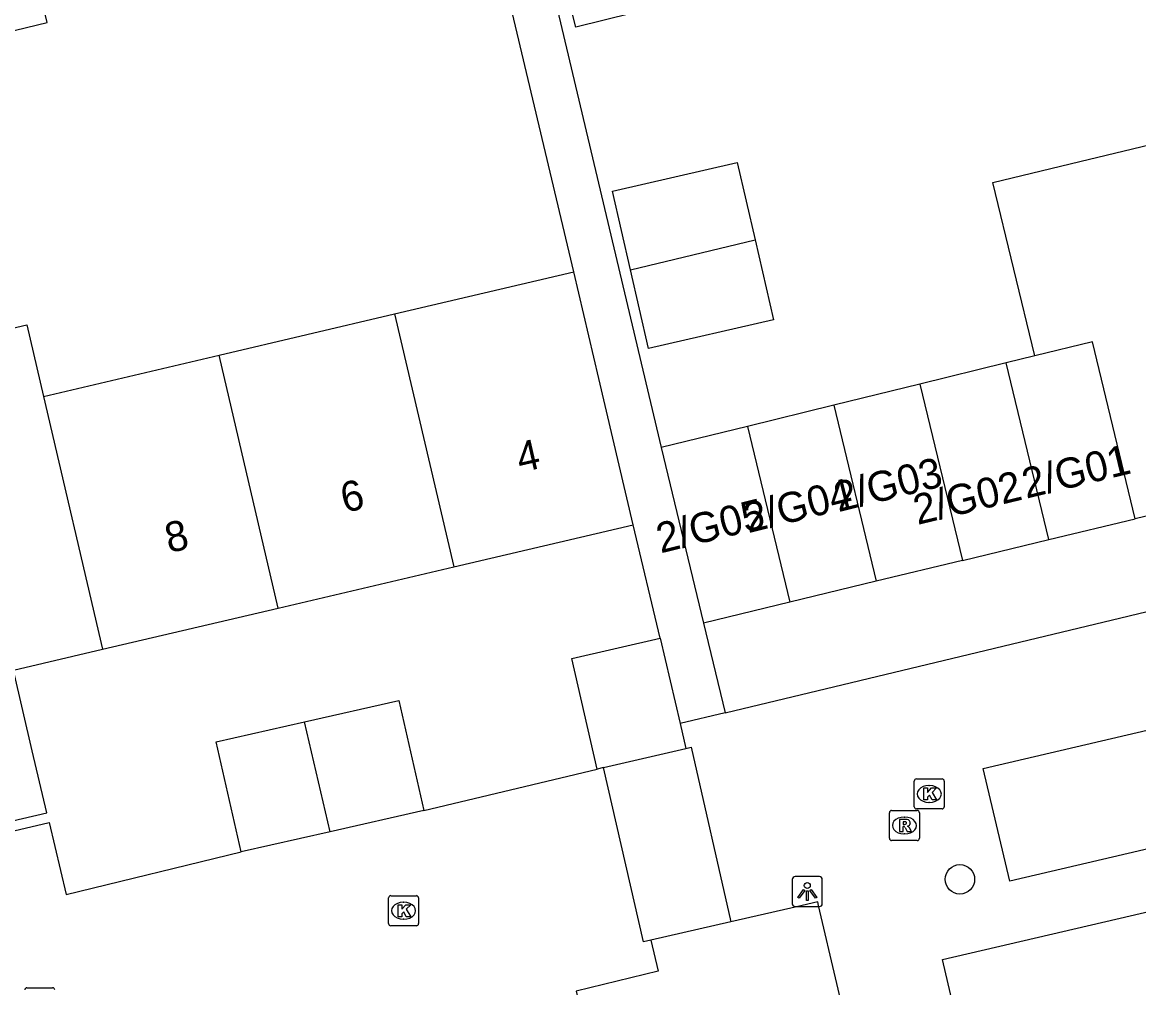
# Model space of a CAD drawing. Extents: x 158461 to 159795, y 387220 to 388672.
# Drawn here: x 159203.01 to 159240.15, y 388336.12 to 388368.24 of the extents above; entities that cross this region are included whole.
import ezdxf

# ---------------------------------------------------------------- set-up
doc = ezdxf.new("R2010")
doc.units = 0
for name, color, linetype in [('IMGEO_Boom', 7, 'Continuous'), ('IMGEO_Kolk', 7, 'Continuous'), ('IMGEO_Lichtpunt', 7, 'Continuous'), ('IMGEO_Pand', 7, 'Continuous'), ('IMGEO_Pand_nummerreeks', 7, 'Continuous'), ('IMGEO_Rijbaan_lokaal_open', 7, 'Continuous'), ('IMGEO_Rioolput', 7, 'Continuous'), ('IMGEO_Voetpad_open', 7, 'Continuous')]:
    doc.layers.add(name, color=color, linetype=linetype)

msp = doc.modelspace()

# ---------------------------------------------------------------- linework, layer by layer
at = {"layer": 'IMGEO_Boom'}
msp.add_circle((159234.207, 388339.725), 0.489, dxfattribs=at)
at = {"layer": 'IMGEO_Kolk'}
for p, q in [((159232.686, 388342.14), (159232.686, 388342.992)), ((159232.761, 388343.066), (159233.613, 388343.066)), ((159233.687, 388342.992), (159233.687, 388342.14)), ((159233.174, 388342.846), (159233.199, 388342.846)), ((159233.197, 388342.286), (159233.172, 388342.286)), ((159233.613, 388342.066), (159232.761, 388342.066)), ((159215.193, 388338.255), (159215.193, 388339.107)), ((159215.268, 388339.181), (159216.12, 388339.181)), ((159215.681, 388338.961), (159215.706, 388338.961)), ((159216.194, 388339.107), (159216.194, 388338.255)), ((159216.12, 388338.181), (159215.268, 388338.181)), ((159215.704, 388338.401), (159215.679, 388338.401)), ((159203.163, 388336.119), (159204.015, 388336.119))]:
    msp.add_line(p, q, dxfattribs=at)
for points in [[(159232.686, 388342.14), (159232.686, 388342.992)], [(159232.761, 388343.066), (159233.613, 388343.066)], [(159233.687, 388342.992), (159233.687, 388342.14)], [(159233.007, 388342.766), (159233.13, 388342.766), (159233.13, 388342.615), (159233.26, 388342.766), (159233.424, 388342.766), (159233.278, 388342.615), (159233.431, 388342.366), (159233.279, 388342.366), (159233.194, 388342.53), (159233.13, 388342.463), (159233.13, 388342.366), (159233.007, 388342.366), (159233.007, 388342.766)], [(159233.613, 388342.066), (159232.761, 388342.066)], [(159215.193, 388338.255), (159215.193, 388339.107)], [(159215.268, 388339.181), (159216.12, 388339.181)], [(159216.194, 388339.107), (159216.194, 388338.255)], [(159215.514, 388338.881), (159215.637, 388338.881), (159215.637, 388338.73), (159215.767, 388338.881), (159215.931, 388338.881), (159215.785, 388338.73), (159215.938, 388338.481), (159215.786, 388338.481), (159215.701, 388338.645), (159215.637, 388338.578), (159215.637, 388338.481), (159215.514, 388338.481), (159215.514, 388338.881)], [(159216.12, 388338.181), (159215.268, 388338.181)], [(159203.163, 388336.119), (159204.015, 388336.119)]]:
    msp.add_lwpolyline(points, dxfattribs=at)
for centre, start, end in [((159232.763, 388342.99), 91.552, 178.448), ((159232.763, 388342.99), 91.552, 178.448), ((159233.611, 388342.99), 1.552, 88.448), ((159233.611, 388342.99), 1.552, 88.448), ((159232.763, 388342.142), 181.552, 268.448), ((159232.763, 388342.142), 181.552, 268.448), ((159233.611, 388342.142), 271.552, 358.448), ((159233.611, 388342.142), 271.552, 358.448), ((159215.27, 388339.105), 91.552, 178.448), ((159215.27, 388339.105), 91.552, 178.448), ((159216.118, 388339.105), 1.552, 88.448), ((159216.118, 388339.105), 1.552, 88.448), ((159215.27, 388338.257), 181.552, 268.448), ((159215.27, 388338.257), 181.552, 268.448), ((159216.118, 388338.257), 271.552, 358.448), ((159216.118, 388338.257), 271.552, 358.448), ((159203.165, 388336.043), 91.552, 178.448), ((159203.165, 388336.043), 91.552, 178.448), ((159204.013, 388336.043), 1.552, 88.448), ((159204.013, 388336.043), 1.552, 88.448)]:
    msp.add_arc(centre, 0.0765, start, end, dxfattribs=at)
for centre, major_axis, ratio, start_param, end_param in [((159233.173, 388342.566), (-0.387, 0.002), 0.722429, 4.712389, 7.853982), ((159233.198, 388342.566), (-0.39, 0.002), 0.717154, 1.570796, 4.712389), ((159215.68, 388338.681), (-0.387, 0.002), 0.722429, 4.712389, 7.853982), ((159215.705, 388338.681), (-0.39, 0.002), 0.717154, 1.570796, 4.712389)]:
    msp.add_ellipse(centre, major_axis=major_axis, ratio=ratio, start_param=start_param, end_param=end_param, dxfattribs=at)
at = {"layer": 'IMGEO_Lichtpunt'}
for p, q in [((159228.629, 388339.721), (159228.629, 388338.914)), ((159228.629, 388339.721), (159228.629, 388338.914)), ((159229.531, 388339.816), (159228.723, 388339.816)), ((159229.531, 388339.816), (159228.723, 388339.816)), ((159229.625, 388338.914), (159229.625, 388339.721)), ((159229.625, 388338.914), (159229.625, 388339.721)), ((159228.723, 388338.82), (159229.531, 388338.82)), ((159228.723, 388338.82), (159229.531, 388338.82))]:
    msp.add_line(p, q, dxfattribs=at)
for points in [[(159229.003, 388339.385), (159229.042, 388339.357), (159228.854, 388339.095), (159228.816, 388339.122), (159229.003, 388339.385)], [(159229.105, 388339.337), (159229.152, 388339.337), (159229.152, 388339.015), (159229.105, 388339.015), (159229.105, 388339.337)], [(159229.215, 388339.357), (159229.253, 388339.384), (159229.44, 388339.122), (159229.401, 388339.094), (159229.215, 388339.357)]]:
    msp.add_lwpolyline(points, dxfattribs=at)
msp.add_circle((159229.128, 388339.519), 0.0994, dxfattribs=at)
for centre, start, end in [((159228.723, 388339.721), 90, 180), ((159228.723, 388339.721), 90, 180), ((159229.531, 388339.721), 0, 90), ((159229.531, 388339.721), 0, 90), ((159228.723, 388338.914), 180, 270), ((159228.723, 388338.914), 180, 270), ((159229.531, 388338.914), 270, 0), ((159229.531, 388338.914), 270, 360)]:
    msp.add_arc(centre, 0.0946, start, end, dxfattribs=at)
at = {"layer": 'IMGEO_Pand'}
for points in [[(159224.314, 388372.583), (159225.201, 388369.021), (159221.424, 388368.08), (159220.53, 388371.67)], [(159200.76, 388369.859), (159201.303, 388367.625), (159203.835, 388368.24), (159203.293, 388370.474), (159200.76, 388369.859)], [(159251.4, 388366.801), (159252.138, 388363.744), (159247.446, 388362.611), (159248.16, 388359.657), (159245.978, 388359.13), (159247.341, 388353.487), (159240.042, 388351.724)], [(159236.696, 388357.144), (159235.303, 388362.916), (159238.197, 388363.615), (159241.7, 388364.46)], [(159223.247, 388360.007), (159222.645, 388362.628), (159226.799, 388363.582), (159227.391, 388361.007)], [(159227.391, 388361.007), (159228.003, 388358.341), (159223.849, 388357.386), (159223.247, 388360.007)], [(159223.247, 388360.007), (159227.391, 388361.007)], [(159215.398, 388358.539), (159221.355, 388359.939)], [(159223.332, 388351.527), (159222.188, 388356.395), (159221.355, 388359.939)], [(159209.557, 388357.167), (159215.398, 388358.539)], [(159215.398, 388358.539), (159217.362, 388350.124)], [(159197.84, 388354.414), (159197.284, 388356.798), (159203.16, 388358.179), (159203.716, 388355.794)], [(159240.042, 388351.724), (159238.618, 388357.609), (159236.696, 388357.144)], [(159203.716, 388355.794), (159209.557, 388357.167)], [(159211.52, 388348.752), (159209.557, 388357.167)], [(159236.696, 388357.144), (159235.748, 388356.911)], [(159235.748, 388356.911), (159232.878, 388356.206)], [(159237.169, 388351.03), (159235.748, 388356.911)], [(159232.878, 388356.206), (159230.007, 388355.501)], [(159232.878, 388356.206), (159234.296, 388350.336)], [(159203.716, 388355.794), (159205.68, 388347.38)], [(159230.007, 388355.501), (159227.137, 388354.796)], [(159230.007, 388355.501), (159231.422, 388349.642)], [(159227.137, 388354.796), (159224.266, 388354.091)], [(159227.137, 388354.796), (159228.549, 388348.948)], [(159224.266, 388354.091), (159225.676, 388348.254)], [(159217.362, 388350.124), (159223.332, 388351.527)], [(159237.169, 388351.03), (159240.042, 388351.724)], [(159234.296, 388350.336), (159237.169, 388351.03)], [(159211.52, 388348.752), (159217.362, 388350.124)], [(159234.296, 388350.336), (159231.422, 388349.642)], [(159231.422, 388349.642), (159228.549, 388348.948)], [(159228.549, 388348.948), (159225.676, 388348.254)], [(159205.68, 388347.38), (159211.52, 388348.752)], [(159222.138, 388343.396), (159221.288, 388347.071), (159224.237, 388347.753)], [(159224.237, 388347.753), (159224.895, 388344.91)], [(159200.111, 388344.681), (159200.651, 388342.366), (159200.912, 388341.256), (159203.825, 388341.94), (159203.341, 388343.999), (159202.711, 388346.682), (159205.68, 388347.38)], [(159212.402, 388344.969), (159215.539, 388345.68), (159216.369, 388342.015)], [(159210.286, 388340.637), (159209.456, 388344.302), (159212.402, 388344.969)], [(159213.256, 388341.31), (159212.402, 388344.969)], [(159224.895, 388344.91), (159225.087, 388344.078)], [(159222.351, 388343.445), (159225.087, 388344.078)], [(159222.351, 388343.445), (159222.138, 388343.396)], [(159216.369, 388342.015), (159213.256, 388341.31)], [(159213.256, 388341.31), (159210.286, 388340.637)]]:
    msp.add_lwpolyline(points, dxfattribs=at)
at = {"layer": 'IMGEO_Rijbaan_lokaal_open'}
for points in [[(159226.392, 388345.269), (159248.798, 388350.646)], [(159254.672, 388348.02), (159255.549, 388344.271), (159235.862, 388339.661), (159234.985, 388343.41), (159249.686, 388346.852)], [(159226.392, 388345.269), (159224.895, 388344.91)], [(159225.087, 388344.078), (159225.264, 388344.119), (159226.588, 388338.314)], [(159216.369, 388342.015), (159222.138, 388343.396)], [(159223.917, 388337.704), (159223.673, 388337.649), (159222.351, 388343.445)], [(159179.762, 388335.924), (159203.902, 388341.615), (159204.466, 388339.218), (159210.286, 388340.637)], [(159237.576, 388320.128), (159233.628, 388337.058), (159243.872, 388339.446)], [(159233.76, 388320.668), (159230.11, 388336.26), (159229.502, 388338.855), (159229.474, 388338.973), (159228.575, 388338.768), (159226.588, 388338.314)], [(159226.588, 388338.314), (159223.917, 388337.704)], [(159223.917, 388337.704), (159224.165, 388336.666), (159221.441, 388336.006), (159221.485, 388335.818), (159221.325, 388335.782)]]:
    msp.add_lwpolyline(points, dxfattribs=at)
at = {"layer": 'IMGEO_Rioolput'}
for p, q in [((159231.86, 388341.09), (159231.86, 388341.942)), ((159231.935, 388342.016), (159232.787, 388342.016)), ((159232.861, 388341.942), (159232.861, 388341.09)), ((159232.348, 388341.796), (159232.373, 388341.796)), ((159232.371, 388341.236), (159232.346, 388341.236)), ((159232.787, 388341.016), (159231.935, 388341.016))]:
    msp.add_line(p, q, dxfattribs=at)
for points in [[(159231.86, 388341.09), (159231.86, 388341.942)], [(159231.935, 388342.016), (159232.787, 388342.016)], [(159232.861, 388341.942), (159232.861, 388341.09)], [(159232.449, 388341.714), (159232.197, 388341.716), (159232.197, 388341.316)], [(159232.375, 388341.635), (159232.321, 388341.635), (159232.321, 388341.554)], [(159232.321, 388341.554), (159232.373, 388341.554)], [(159232.197, 388341.316), (159232.321, 388341.316), (159232.321, 388341.478), (159232.332, 388341.478)], [(159232.379, 388341.449), (159232.45, 388341.316), (159232.59, 388341.316), (159232.525, 388341.442)], [(159232.787, 388341.016), (159231.935, 388341.016)]]:
    msp.add_lwpolyline(points, dxfattribs=at)
for centre, radius, start, end in [((159231.937, 388341.94), 0.0765, 91.552, 178.448), ((159231.937, 388341.94), 0.0765, 91.552, 178.448), ((159232.785, 388341.94), 0.0765, 1.552, 88.448), ((159232.785, 388341.94), 0.0765, 1.552, 88.448), ((159232.357, 388341.743), 0.19, 274.7715, 282.9687), ((159232.381, 388341.539), 0.0964, 77.0061, 93.1865), ((159232.395, 388341.596), 0.0378, 276.6634, 79.6772), ((159232.448, 388341.604), 0.109, 350.3612, 89.416), ((159232.446, 388341.604), 0.112, 277.5842, 350.9817), ((159232.43, 388341.389), 0.108, 29.5134, 73.7905), ((159232.331, 388341.425), 0.0533, 26.0293, 88.6989), ((159231.937, 388341.092), 0.0765, 181.552, 268.448), ((159231.937, 388341.092), 0.0765, 181.552, 268.448), ((159232.785, 388341.092), 0.0765, 271.552, 358.448), ((159232.785, 388341.092), 0.0765, 271.552, 358.448)]:
    msp.add_arc(centre, radius, start, end, dxfattribs=at)
for centre, major_axis, ratio, start_param, end_param in [((159232.347, 388341.516), (-0.387, 0.002), 0.722429, 4.712389, 7.853982), ((159232.372, 388341.516), (-0.39, 0.002), 0.717154, 1.570796, 4.712389)]:
    msp.add_ellipse(centre, major_axis=major_axis, ratio=ratio, start_param=start_param, end_param=end_param, dxfattribs=at)
at = {"layer": 'IMGEO_Voetpad_open'}
for points in [[(159237.433, 388382.127), (159218.674, 388377.686), (159224.266, 388354.091)], [(159221.355, 388359.939), (159217.902, 388374.525), (159155.264, 388359.68)], [(159224.237, 388347.753), (159223.332, 388351.527)], [(159225.676, 388348.254), (159226.392, 388345.269)]]:
    msp.add_lwpolyline(points, dxfattribs=at)

# ---------------------------------------------------------------- texts
at = {"layer": 'IMGEO_Pand_nummerreeks'}
for s, rotation, p in [('4', 12.8819, (159219.577, 388353.253)), ('2/G01', 13.5791, (159236.41, 388352.39)), ('2/G03', 13.9348, (159230.159, 388351.941)), ('6', 12.8819, (159213.729, 388351.916)), ('2/G04', 13.9348, (159227.161, 388351.241)), ('2/G02', 13.5791, (159232.795, 388351.516)), ('2/G05', 13.9348, (159224.248, 388350.569)), ('8', 12.8819, (159207.885, 388350.579))]:
    msp.add_text(s, height=1, rotation=rotation, dxfattribs=at).set_placement(p)

doc.saveas('drawing.dxf')
